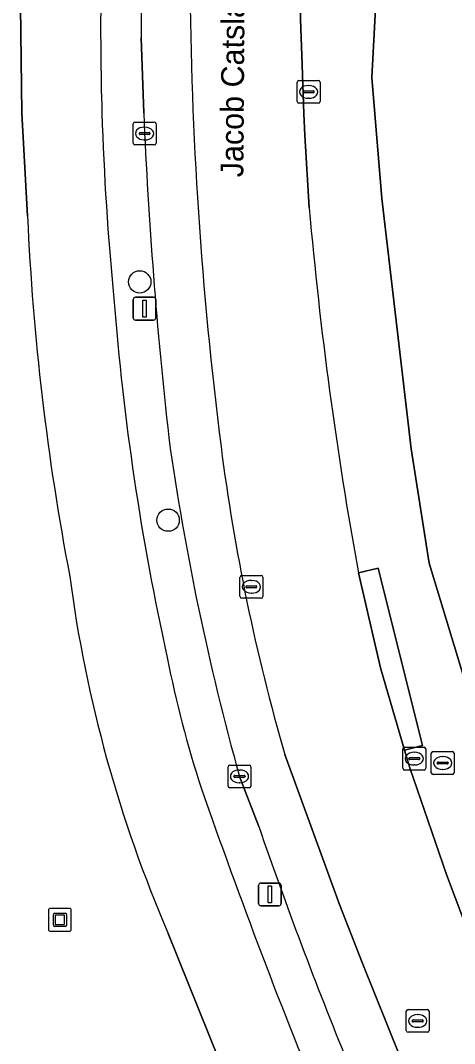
# Model space of a CAD drawing. Extents: x 161347 to 161881, y 382161 to 382804.
# Drawn here: x 161412.97 to 161431.99, y 382542.5 to 382587.37 of the extents above; entities that cross this region are included whole.
import ezdxf

# ---------------------------------------------------------------- set-up
doc = ezdxf.new("R2010")
doc.units = 0
for name, color, linetype in [('IMGEO_Boom', 7, 'Continuous'), ('IMGEO_Brandkraan', 7, 'Continuous'), ('IMGEO_Erf', 7, 'Continuous'), ('IMGEO_Fietspad_gesloten', 7, 'Continuous'), ('IMGEO_Groenvoorziening', 7, 'Continuous'), ('IMGEO_Kolk', 7, 'Continuous'), ('IMGEO_Kunstobject', 7, 'Continuous'), ('IMGEO_Lichtmast', 7, 'Continuous'), ('IMGEO_Openbare_ruimte_label', 7, 'Continuous'), ('IMGEO_Parkeervlak_open', 7, 'Continuous'), ('IMGEO_Rijbaan_lokaal_open', 7, 'Continuous'), ('IMGEO_Rioolput', 7, 'Continuous'), ('IMGEO_Voetpad_open', 7, 'Continuous')]:
    doc.layers.add(name, color=color, linetype=linetype)

msp = doc.modelspace()

# ---------------------------------------------------------------- linework, layer by layer
at = {"layer": 'IMGEO_Boom'}
for centre in [(161418.194, 382575.903), (161419.439, 382565.454)]:
    msp.add_circle(centre, 0.489, dxfattribs=at)
at = {"layer": 'IMGEO_Brandkraan'}
for p, q in [((161431.044, 382555.305), (161431.896, 382555.305)), ((161430.969, 382554.379), (161430.969, 382555.231)), ((161431.228, 382554.799), (161431.228, 382554.811)), ((161431.271, 382554.848), (161431.669, 382554.848)), ((161431.457, 382555.085), (161431.482, 382555.085)), ((161431.712, 382554.811), (161431.712, 382554.799)), ((161431.97, 382555.231), (161431.97, 382554.379)), ((161431.666, 382554.762), (161431.268, 382554.762)), ((161431.48, 382554.525), (161431.455, 382554.525)), ((161431.896, 382554.305), (161431.044, 382554.305))]:
    msp.add_line(p, q, dxfattribs=at)
for points in [[(161431.044, 382555.305), (161431.896, 382555.305)], [(161430.969, 382554.379), (161430.969, 382555.231)], [(161431.97, 382555.231), (161431.97, 382554.379)], [(161431.896, 382554.305), (161431.044, 382554.305)]]:
    msp.add_lwpolyline(points, dxfattribs=at)
for centre, radius, start, end in [((161431.046, 382555.229), 0.0765, 91.552, 178.448), ((161431.046, 382555.229), 0.0765, 91.552, 178.448), ((161431.894, 382555.229), 0.0765, 1.552, 88.448), ((161431.894, 382555.229), 0.0765, 1.552, 88.448), ((161431.268, 382554.808), 0.0403, 85.8775, 175.7526), ((161431.265, 382554.798), 0.0366, 178.938, 274.7102), ((161431.669, 382554.805), 0.043, 264.8664, 352.4533), ((161431.673, 382554.81), 0.0386, 1.7309, 96.639), ((161431.046, 382554.381), 0.0765, 181.552, 268.448), ((161431.046, 382554.381), 0.0765, 181.552, 268.448), ((161431.894, 382554.381), 0.0765, 271.552, 358.448), ((161431.894, 382554.381), 0.0765, 271.552, 358.448)]:
    msp.add_arc(centre, radius, start, end, dxfattribs=at)
for centre, major_axis, ratio, start_param, end_param in [((161431.456, 382554.805), (-0.387, 0.002), 0.722429, 4.712389, 7.853982), ((161431.481, 382554.805), (-0.39, 0.002), 0.717154, 1.570796, 4.712389)]:
    msp.add_ellipse(centre, major_axis=major_axis, ratio=ratio, start_param=start_param, end_param=end_param, dxfattribs=at)
at = {"layer": 'IMGEO_Erf'}
msp.add_lwpolyline([(161428.735, 382591.734), (161428.36, 382584.865), (161428.803, 382579.556), (161430.088, 382568.58), (161430.881, 382563.561), (161434.555, 382551.436), (161439.58, 382538.533), (161443.443, 382529.747), (161448.144, 382527.905), (161467.26, 382540.62), (161483.051, 382550.779), (161500.558, 382562.342), (161504.018, 382564.655), (161506.699, 382576.294), (161505.762, 382577.804), (161500, 382587.3), (161487.262, 382608.293)], dxfattribs=at)
at = {"layer": 'IMGEO_Fietspad_gesloten'}
for points in [[(161412.979, 382588.998), (161412.973, 382588.497), (161412.969, 382587.996), (161413.034, 382583.308), (161413.277, 382578.792)], [(161419.441, 382547.334), (161422.554, 382539.596)]]:
    msp.add_lwpolyline(points, dxfattribs=at)
for centre, radius, start, end in [((161536.984, 382587.004), 120.503, 176.57932, 181.75761), ((161537.583, 382587.062), 121.103, 181.77636, 185.63491), ((161523.574, 382583.7), 110.406, 182.54811, 190.81817), ((161529.291, 382583.761), 112.554, 184.37689, 192.48417), ((161473.613, 382570.678), 58.988, 187.50064, 203.31246), ((161468.467, 382569.155), 50.023, 191.2102, 197.9818), ((161680.767, 382644.048), 275.133, 199.1679, 202.40348)]:
    msp.add_arc(centre, radius, start, end, dxfattribs=at)
at = {"layer": 'IMGEO_Groenvoorziening'}
for points in [[(161413.277, 382578.792), (161413.034, 382583.308), (161412.969, 382587.996)], [(161422.554, 382539.596), (161419.441, 382547.334)]]:
    msp.add_lwpolyline(points, dxfattribs=at)
for centre, radius, start, end in [((161523.574, 382583.7), 110.406, 182.54811, 190.81817), ((161473.613, 382570.678), 58.988, 187.50064, 203.31246)]:
    msp.add_arc(centre, radius, start, end, dxfattribs=at)
at = {"layer": 'IMGEO_Kolk'}
for p, q in [((161425.095, 382583.811), (161425.095, 382584.663)), ((161425.17, 382584.737), (161426.022, 382584.737)), ((161425.583, 382584.517), (161425.608, 382584.517)), ((161426.096, 382584.663), (161426.096, 382583.811)), ((161425.354, 382584.231), (161425.354, 382584.243)), ((161425.792, 382584.194), (161425.394, 382584.194)), ((161425.397, 382584.28), (161425.795, 382584.28)), ((161425.606, 382583.957), (161425.581, 382583.957)), ((161425.838, 382584.243), (161425.838, 382584.231)), ((161426.022, 382583.737), (161425.17, 382583.737)), ((161417.906, 382581.985), (161417.906, 382582.837)), ((161417.981, 382582.911), (161418.833, 382582.911)), ((161418.394, 382582.691), (161418.419, 382582.691)), ((161418.907, 382582.837), (161418.907, 382581.985)), ((161418.165, 382582.405), (161418.165, 382582.417)), ((161418.603, 382582.368), (161418.205, 382582.368)), ((161418.208, 382582.454), (161418.606, 382582.454)), ((161418.649, 382582.417), (161418.649, 382582.405)), ((161418.833, 382581.911), (161417.981, 382581.911)), ((161418.417, 382582.131), (161418.392, 382582.131)), ((161429.723, 382554.571), (161429.723, 382555.423)), ((161429.798, 382555.497), (161430.65, 382555.497)), ((161430.211, 382555.277), (161430.236, 382555.277)), ((161430.724, 382555.423), (161430.724, 382554.571)), ((161429.982, 382554.991), (161429.982, 382555.003)), ((161430.42, 382554.954), (161430.022, 382554.954)), ((161430.025, 382555.04), (161430.423, 382555.04)), ((161430.466, 382555.003), (161430.466, 382554.991)), ((161422.064, 382553.79), (161422.064, 382554.642)), ((161422.139, 382554.716), (161422.991, 382554.716)), ((161422.552, 382554.496), (161422.577, 382554.496)), ((161423.065, 382554.642), (161423.065, 382553.79)), ((161430.65, 382554.497), (161429.798, 382554.497)), ((161430.234, 382554.717), (161430.209, 382554.717)), ((161422.323, 382554.21), (161422.323, 382554.222)), ((161422.761, 382554.173), (161422.363, 382554.173)), ((161422.366, 382554.259), (161422.764, 382554.259)), ((161422.575, 382553.936), (161422.55, 382553.936)), ((161422.807, 382554.222), (161422.807, 382554.21)), ((161422.991, 382553.716), (161422.139, 382553.716))]:
    msp.add_line(p, q, dxfattribs=at)
for points in [[(161425.095, 382583.811), (161425.095, 382584.663)], [(161425.17, 382584.737), (161426.022, 382584.737)], [(161426.096, 382584.663), (161426.096, 382583.811)], [(161426.022, 382583.737), (161425.17, 382583.737)], [(161417.906, 382581.985), (161417.906, 382582.837)], [(161417.981, 382582.911), (161418.833, 382582.911)], [(161418.907, 382582.837), (161418.907, 382581.985)], [(161418.833, 382581.911), (161417.981, 382581.911)], [(161429.723, 382554.571), (161429.723, 382555.423)], [(161429.798, 382555.497), (161430.65, 382555.497)], [(161430.724, 382555.423), (161430.724, 382554.571)], [(161422.064, 382553.79), (161422.064, 382554.642)], [(161422.139, 382554.716), (161422.991, 382554.716)], [(161423.065, 382554.642), (161423.065, 382553.79)], [(161430.65, 382554.497), (161429.798, 382554.497)], [(161422.991, 382553.716), (161422.139, 382553.716)]]:
    msp.add_lwpolyline(points, dxfattribs=at)
for centre, radius, start, end in [((161425.172, 382584.661), 0.0765, 91.552, 178.448), ((161425.172, 382584.661), 0.0765, 91.552, 178.448), ((161426.02, 382584.661), 0.0765, 1.552, 88.448), ((161426.02, 382584.661), 0.0765, 1.552, 88.448), ((161425.394, 382584.24), 0.0403, 85.8775, 175.7526), ((161425.391, 382584.23), 0.0366, 178.938, 274.7102), ((161425.795, 382584.237), 0.043, 264.8664, 352.4533), ((161425.799, 382584.242), 0.0386, 1.7309, 96.639), ((161425.172, 382583.813), 0.0765, 181.552, 268.448), ((161425.172, 382583.813), 0.0765, 181.552, 268.448), ((161426.02, 382583.813), 0.0765, 271.552, 358.448), ((161426.02, 382583.813), 0.0765, 271.552, 358.448), ((161417.983, 382582.835), 0.0765, 91.552, 178.448), ((161417.983, 382582.835), 0.0765, 91.552, 178.448), ((161418.831, 382582.835), 0.0765, 1.552, 88.448), ((161418.831, 382582.835), 0.0765, 1.552, 88.448), ((161418.205, 382582.414), 0.0403, 85.8775, 175.7526), ((161418.202, 382582.404), 0.0366, 178.938, 274.7102), ((161418.606, 382582.411), 0.043, 264.8664, 352.4533), ((161418.61, 382582.416), 0.0386, 1.7309, 96.639), ((161417.983, 382581.987), 0.0765, 181.552, 268.448), ((161417.983, 382581.987), 0.0765, 181.552, 268.448), ((161418.831, 382581.987), 0.0765, 271.552, 358.448), ((161418.831, 382581.987), 0.0765, 271.552, 358.448), ((161429.8, 382555.421), 0.0765, 91.552, 178.448), ((161429.8, 382555.421), 0.0765, 91.552, 178.448), ((161430.648, 382555.421), 0.0765, 1.552, 88.448), ((161430.648, 382555.421), 0.0765, 1.552, 88.448), ((161430.022, 382555), 0.0403, 85.8775, 175.7526), ((161430.019, 382554.99), 0.0366, 178.938, 274.7102), ((161430.423, 382554.997), 0.043, 264.8664, 352.4533), ((161430.427, 382555.002), 0.0386, 1.7309, 96.639), ((161422.141, 382554.64), 0.0765, 91.552, 178.448), ((161422.141, 382554.64), 0.0765, 91.552, 178.448), ((161422.989, 382554.64), 0.0765, 1.552, 88.448), ((161422.989, 382554.64), 0.0765, 1.552, 88.448), ((161429.8, 382554.573), 0.0765, 181.552, 268.448), ((161429.8, 382554.573), 0.0765, 181.552, 268.448), ((161430.648, 382554.573), 0.0765, 271.552, 358.448), ((161430.648, 382554.573), 0.0765, 271.552, 358.448), ((161422.363, 382554.219), 0.0403, 85.8775, 175.7526), ((161422.36, 382554.209), 0.0366, 178.938, 274.7102), ((161422.764, 382554.216), 0.043, 264.8664, 352.4533), ((161422.768, 382554.221), 0.0386, 1.7309, 96.639), ((161422.141, 382553.792), 0.0765, 181.552, 268.448), ((161422.141, 382553.792), 0.0765, 181.552, 268.448), ((161422.989, 382553.792), 0.0765, 271.552, 358.448), ((161422.989, 382553.792), 0.0765, 271.552, 358.448)]:
    msp.add_arc(centre, radius, start, end, dxfattribs=at)
for centre, major_axis, ratio, start_param, end_param in [((161425.582, 382584.237), (-0.387, 0.002), 0.722429, 4.712389, 7.853982), ((161425.607, 382584.237), (-0.39, 0.002), 0.717154, 1.570796, 4.712389), ((161418.393, 382582.411), (-0.387, 0.002), 0.722429, 4.712389, 7.853982), ((161418.418, 382582.411), (-0.39, 0.002), 0.717154, 1.570796, 4.712389), ((161430.21, 382554.997), (-0.387, 0.002), 0.722429, 4.712389, 7.853982), ((161430.235, 382554.997), (-0.39, 0.002), 0.717154, 1.570796, 4.712389), ((161422.551, 382554.216), (-0.387, 0.002), 0.722429, 4.712389, 7.853982), ((161422.576, 382554.216), (-0.39, 0.002), 0.717154, 1.570796, 4.712389)]:
    msp.add_ellipse(centre, major_axis=major_axis, ratio=ratio, start_param=start_param, end_param=end_param, dxfattribs=at)
at = {"layer": 'IMGEO_Kunstobject'}
for p, q in [((161414.196, 382548.342), (161414.196, 382547.501)), ((161414.196, 382548.342), (161414.196, 382547.501)), ((161415.112, 382548.426), (161414.271, 382548.426)), ((161415.112, 382548.426), (161414.271, 382548.426)), ((161414.41, 382547.69), (161414.41, 382548.164)), ((161414.46, 382548.214), (161414.934, 382548.214)), ((161414.49, 382548.114), (161414.49, 382547.74)), ((161414.884, 382548.134), (161414.51, 382548.134)), ((161414.904, 382547.74), (161414.904, 382548.114)), ((161414.984, 382548.164), (161414.984, 382547.69)), ((161415.196, 382547.51), (161415.196, 382548.351)), ((161415.196, 382547.51), (161415.196, 382548.351)), ((161414.934, 382547.64), (161414.46, 382547.64)), ((161414.51, 382547.72), (161414.884, 382547.72)), ((161414.28, 382547.426), (161415.121, 382547.426)), ((161414.28, 382547.426), (161415.121, 382547.426))]:
    msp.add_line(p, q, dxfattribs=at)
for centre, radius, start, end in [((161414.274, 382548.348), 0.0779, 92.4484, 184.2845), ((161414.274, 382548.348), 0.0779, 92.4484, 184.2845), ((161414.46, 382548.164), 0.05, 90, 180), ((161414.51, 382548.114), 0.02, 90, 180), ((161414.884, 382548.114), 0.02, 360, 90), ((161414.934, 382548.164), 0.05, 360, 90), ((161415.118, 382548.348), 0.0779, 2.4484, 94.2845), ((161415.118, 382548.348), 0.0779, 2.4484, 94.2845), ((161414.46, 382547.69), 0.05, 180, 270), ((161414.51, 382547.74), 0.02, 180, 270), ((161414.884, 382547.74), 0.02, 270, 0), ((161414.934, 382547.69), 0.05, 270, 0), ((161414.274, 382547.504), 0.0779, 182.4484, 274.2845), ((161414.274, 382547.504), 0.0779, 182.4484, 274.2845), ((161415.118, 382547.504), 0.0779, 272.4484, 4.2845), ((161415.118, 382547.504), 0.0779, 272.4484, 4.2845)]:
    msp.add_arc(centre, radius, start, end, dxfattribs=at)
at = {"layer": 'IMGEO_Lichtmast'}
for p, q in [((161417.908, 382574.328), (161417.908, 382575.128)), ((161417.908, 382575.128), (161417.908, 382574.328)), ((161418.008, 382575.228), (161418.798, 382575.228)), ((161418.798, 382575.228), (161418.008, 382575.228)), ((161418.898, 382575.128), (161418.898, 382574.328)), ((161418.898, 382574.328), (161418.898, 382575.128)), ((161418.798, 382574.228), (161418.008, 382574.228)), ((161418.008, 382574.228), (161418.798, 382574.228)), ((161423.4, 382548.64), (161423.4, 382549.44)), ((161423.4, 382549.44), (161423.4, 382548.64)), ((161423.5, 382549.54), (161424.29, 382549.54)), ((161424.29, 382549.54), (161423.5, 382549.54)), ((161424.39, 382549.44), (161424.39, 382548.64)), ((161424.39, 382548.64), (161424.39, 382549.44)), ((161424.29, 382548.54), (161423.5, 382548.54)), ((161423.5, 382548.54), (161424.29, 382548.54))]:
    msp.add_line(p, q, dxfattribs=at)
for points in [[(161418.328, 382575.103), (161418.478, 382575.103), (161418.478, 382574.353), (161418.328, 382574.353), (161418.328, 382575.103)], [(161423.82, 382549.415), (161423.97, 382549.415), (161423.97, 382548.665), (161423.82, 382548.665), (161423.82, 382549.415)]]:
    msp.add_lwpolyline(points, dxfattribs=at)
for centre, start, end in [((161418.008, 382575.128), 90, 180), ((161418.008, 382575.128), 90, 180), ((161418.798, 382575.128), 0, 90), ((161418.798, 382575.128), 360, 90), ((161418.008, 382574.328), 180, 270), ((161418.008, 382574.328), 180, 270), ((161418.798, 382574.328), 270, 0), ((161418.798, 382574.328), 270, 0), ((161423.5, 382549.44), 90, 180), ((161423.5, 382549.44), 90, 180), ((161424.29, 382549.44), 0, 90), ((161424.29, 382549.44), 360, 90), ((161423.5, 382548.64), 180, 270), ((161423.5, 382548.64), 180, 270), ((161424.29, 382548.64), 270, 0), ((161424.29, 382548.64), 270, 0)]:
    msp.add_arc(centre, 0.1, start, end, dxfattribs=at)
at = {"layer": 'IMGEO_Parkeervlak_open'}
for points in [[(161418.254, 382586.6), (161418.368, 382583.308)], [(161434.366, 382526.068), (161436.736, 382525.241), (161433.951, 382531.698), (161432.545, 382534.925), (161430.157, 382540.523), (161427.941, 382546.05), (161426.945, 382548.594), (161424.55, 382555.173)], [(161422.566, 382554.216), (161423.412, 382552.016)]]:
    msp.add_lwpolyline(points, dxfattribs=at)
for centre, radius, start, end in [((161525.885, 382587.438), 107.635, 171.28312, 180.44594), ((161588.832, 382590.047), 168.436, 180.27111, 187.28827), ((161623.957, 382592.02), 205.773, 182.42661, 186.40281), ((161532.818, 382584.965), 114.46, 187.98095, 195.58366), ((161510.216, 382579.93), 89.172, 187.24864, 196.11915), ((161613.641, 382617.643), 201.231, 199.03402, 202.17297)]:
    msp.add_arc(centre, radius, start, end, dxfattribs=at)
at = {"layer": 'IMGEO_Rijbaan_lokaal_open'}
for points in [[(161425.622, 382579.153), (161425.424, 382582.334), (161425.389, 382583.279), (161425.308, 382585.424), (161425.233, 382587.422), (161425.227, 382588.939)], [(161434.209, 382543.084), (161431.634, 382549.918), (161430.022, 382554.586), (161429.794, 382555.37), (161428.747, 382558.978), (161427.781, 382563.149)], [(161424.55, 382555.173), (161426.945, 382548.594), (161427.941, 382546.05), (161430.157, 382540.523), (161432.545, 382534.925), (161433.951, 382531.698), (161436.736, 382525.241), (161441.122, 382528.078), (161437.877, 382534.716), (161434.209, 382543.084)]]:
    msp.add_lwpolyline(points, dxfattribs=at)
for centre, radius, start, end in [((161588.832, 382590.047), 168.436, 180.27111, 187.28827), ((161595.835, 382593.968), 170.857, 184.97429, 190.39177), ((161510.216, 382579.93), 89.172, 187.24864, 196.11915)]:
    msp.add_arc(centre, radius, start, end, dxfattribs=at)
at = {"layer": 'IMGEO_Rioolput'}
for p, q in [((161422.587, 382562.105), (161422.587, 382562.957)), ((161422.662, 382563.031), (161423.514, 382563.031)), ((161423.588, 382562.957), (161423.588, 382562.105)), ((161422.846, 382562.525), (161422.846, 382562.537)), ((161423.284, 382562.488), (161422.886, 382562.488)), ((161422.889, 382562.574), (161423.287, 382562.574)), ((161423.075, 382562.811), (161423.1, 382562.811)), ((161423.33, 382562.537), (161423.33, 382562.525)), ((161423.514, 382562.031), (161422.662, 382562.031)), ((161423.098, 382562.251), (161423.073, 382562.251)), ((161429.873, 382543.068), (161429.873, 382543.92)), ((161429.948, 382543.994), (161430.8, 382543.994)), ((161430.361, 382543.774), (161430.386, 382543.774)), ((161430.874, 382543.92), (161430.874, 382543.068)), ((161430.132, 382543.488), (161430.132, 382543.5)), ((161430.57, 382543.451), (161430.172, 382543.451)), ((161430.175, 382543.537), (161430.573, 382543.537)), ((161430.384, 382543.214), (161430.359, 382543.214)), ((161430.616, 382543.5), (161430.616, 382543.488)), ((161430.8, 382542.994), (161429.948, 382542.994))]:
    msp.add_line(p, q, dxfattribs=at)
for points in [[(161422.587, 382562.105), (161422.587, 382562.957)], [(161422.662, 382563.031), (161423.514, 382563.031)], [(161423.588, 382562.957), (161423.588, 382562.105)], [(161423.514, 382562.031), (161422.662, 382562.031)], [(161429.873, 382543.068), (161429.873, 382543.92)], [(161429.948, 382543.994), (161430.8, 382543.994)], [(161430.874, 382543.92), (161430.874, 382543.068)], [(161430.8, 382542.994), (161429.948, 382542.994)]]:
    msp.add_lwpolyline(points, dxfattribs=at)
for centre, radius, start, end in [((161422.664, 382562.955), 0.0765, 91.552, 178.448), ((161422.664, 382562.955), 0.0765, 91.552, 178.448), ((161423.512, 382562.955), 0.0765, 1.552, 88.448), ((161423.512, 382562.955), 0.0765, 1.552, 88.448), ((161422.886, 382562.534), 0.0403, 85.8775, 175.7526), ((161422.883, 382562.524), 0.0366, 178.938, 274.7102), ((161423.287, 382562.531), 0.043, 264.8664, 352.4533), ((161423.291, 382562.536), 0.0386, 1.7309, 96.639), ((161422.664, 382562.107), 0.0765, 181.552, 268.448), ((161422.664, 382562.107), 0.0765, 181.552, 268.448), ((161423.512, 382562.107), 0.0765, 271.552, 358.448), ((161423.512, 382562.107), 0.0765, 271.552, 358.448), ((161429.95, 382543.918), 0.0765, 91.552, 178.448), ((161429.95, 382543.918), 0.0765, 91.552, 178.448), ((161430.798, 382543.918), 0.0765, 1.552, 88.448), ((161430.798, 382543.918), 0.0765, 1.552, 88.448), ((161430.172, 382543.497), 0.0403, 85.8775, 175.7526), ((161430.169, 382543.487), 0.0366, 178.938, 274.7102), ((161430.573, 382543.494), 0.043, 264.8664, 352.4533), ((161430.577, 382543.499), 0.0386, 1.7309, 96.639), ((161429.95, 382543.07), 0.0765, 181.552, 268.448), ((161429.95, 382543.07), 0.0765, 181.552, 268.448), ((161430.798, 382543.07), 0.0765, 271.552, 358.448), ((161430.798, 382543.07), 0.0765, 271.552, 358.448)]:
    msp.add_arc(centre, radius, start, end, dxfattribs=at)
for centre, major_axis, ratio, start_param, end_param in [((161423.074, 382562.531), (-0.387, 0.002), 0.722429, 4.712389, 7.853982), ((161423.099, 382562.531), (-0.39, 0.002), 0.717154, 1.570796, 4.712389), ((161430.36, 382543.494), (-0.387, 0.002), 0.722429, 4.712389, 7.853982), ((161430.385, 382543.494), (-0.39, 0.002), 0.717154, 1.570796, 4.712389)]:
    msp.add_ellipse(centre, major_axis=major_axis, ratio=ratio, start_param=start_param, end_param=end_param, dxfattribs=at)
at = {"layer": 'IMGEO_Voetpad_open'}
for points in [[(161430.088, 382568.58), (161428.803, 382579.556), (161428.36, 382584.865), (161428.735, 382591.734), (161429.648, 382602.151), (161432.284, 382616.838), (161435.473, 382627.706), (161437.607, 382632.685), (161442.636, 382642.916), (161447.977, 382652.326), (161449.465, 382654.844), (161459.276, 382654.164), (161460.971, 382656.682), (161458.13, 382660.667), (161457.876, 382661.023)], [(161425.227, 382588.939), (161425.233, 382587.422), (161425.308, 382585.424), (161425.389, 382583.279), (161425.424, 382582.334), (161425.622, 382579.153)], [(161418.368, 382583.308), (161418.254, 382586.6)], [(161427.781, 382563.149), (161428.638, 382563.35), (161430.585, 382555.568), (161429.794, 382555.37), (161430.022, 382554.586), (161431.634, 382549.918), (161434.209, 382543.084), (161437.877, 382534.716), (161441.122, 382528.078), (161443.443, 382529.747), (161439.58, 382538.533), (161434.555, 382551.436), (161430.881, 382563.561), (161430.088, 382568.58)], [(161423.412, 382552.016), (161422.566, 382554.216)]]:
    msp.add_lwpolyline(points, dxfattribs=at)
msp.add_lwpolyline([(161428.638, 382563.35), (161427.781, 382563.149), (161428.747, 382558.978), (161429.794, 382555.37), (161430.585, 382555.568)], close=True, dxfattribs=at)
for centre, radius, start, end in [((161525.885, 382587.438), 107.635, 171.28312, 180.44594), ((161536.984, 382587.004), 120.503, 176.57932, 181.75761), ((161537.583, 382587.062), 121.103, 181.77636, 185.63491), ((161623.957, 382592.02), 205.773, 182.42661, 186.40281), ((161595.835, 382593.968), 170.857, 184.97429, 190.39177), ((161529.291, 382583.761), 112.554, 184.37689, 192.48417), ((161532.818, 382584.965), 114.46, 187.98095, 195.58366), ((161468.467, 382569.155), 50.023, 191.2102, 197.9818), ((161680.767, 382644.048), 275.133, 199.1679, 202.40348), ((161613.641, 382617.643), 201.231, 199.03402, 202.17297)]:
    msp.add_arc(centre, radius, start, end, dxfattribs=at)

# ---------------------------------------------------------------- texts
at = {"layer": 'IMGEO_Openbare_ruimte_label'}
msp.add_text('Jacob Catslaan', height=1, rotation=89.5989, dxfattribs=at).set_placement((161422.731, 382580.488))

doc.saveas('drawing.dxf')
